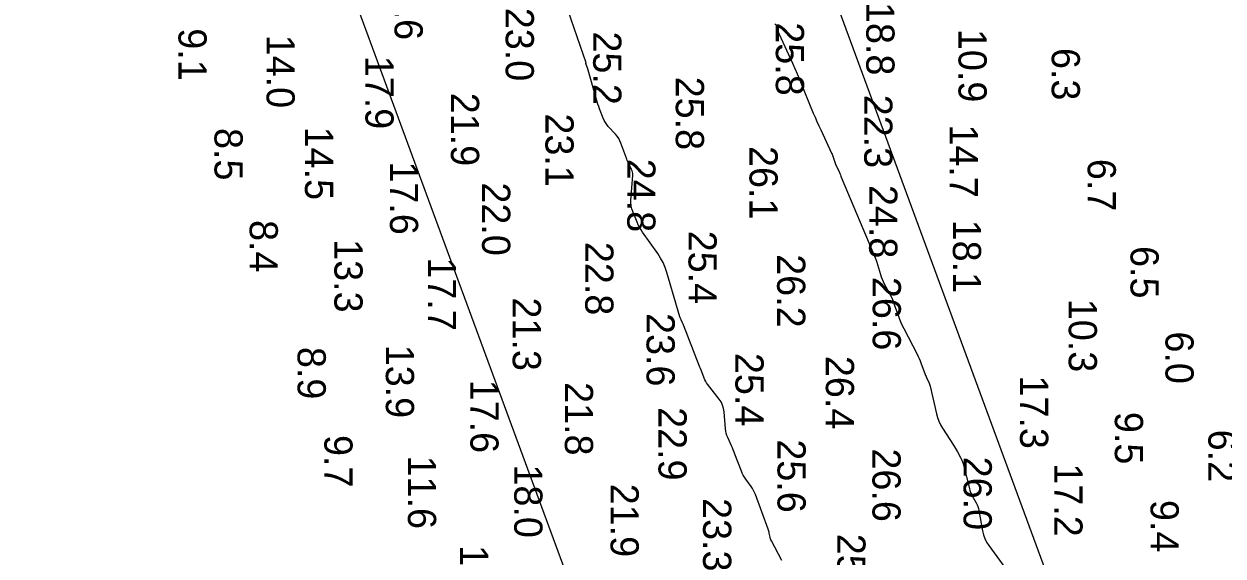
# Model space of a CAD drawing. Extents: x 1178573 to 1187098, y 693282 to 751751.
# Drawn here: x 1184917 to 1185449, y 736315 to 736551 of the extents above; entities that cross this region are included whole.
import ezdxf

# ---------------------------------------------------------------- set-up
doc = ezdxf.new("R2010")
doc.units = 0
for name, color, linetype in [('G-ANNO-PATT', 7, 'Continuous'), ('V-HYDS-MAJR', 7, 'Continuous'), ('V-HYDS-SOUN', 7, 'Continuous')]:
    doc.layers.add(name, color=color, linetype=linetype)

msp = doc.modelspace()

# ---------------------------------------------------------------- linework, layer by layer
at = {"layer": 'G-ANNO-PATT'}
for p, q in [((1184917.23, 736959.6), (1185542.3, 735264.1)), ((1185735.81, 735317.4), (1185139.49, 736934.9)), ((1185166.49, 736533.95), (1185157.25, 736560.86)), ((1185250.25, 736551.26), (1185250.52, 736550.99)), ((1185250.52, 736550.99), (1185250.74, 736550.68)), ((1185250.74, 736550.68), (1185250.9, 736550.35)), ((1185250.9, 736550.35), (1185251.02, 736549.99)), ((1185251.02, 736549.99), (1185251.39, 736548.48)), ((1185251.39, 736548.48), (1185251.49, 736548.1)), ((1185251.49, 736548.1), (1185251.61, 736547.73)), ((1185251.61, 736547.73), (1185251.75, 736547.37)), ((1185251.75, 736547.37), (1185251.9, 736547.01)), ((1185251.9, 736547.01), (1185257.99, 736533.8)), ((1185166.43, 736533.58), (1185166.44, 736533.76)), ((1185166.45, 736533.4), (1185166.43, 736533.58)), ((1185166.44, 736533.76), (1185166.49, 736533.95)), ((1185166.5, 736533.22), (1185166.45, 736533.4)), ((1185166.79, 736532.51), (1185166.5, 736533.22)), ((1185166.86, 736532.33), (1185166.79, 736532.51)), ((1185166.92, 736532.15), (1185166.86, 736532.33)), ((1185166.98, 736531.97), (1185166.92, 736532.15)), ((1185167.04, 736531.78), (1185166.98, 736531.97)), ((1185171.07, 736517.74), (1185167.04, 736531.78)), ((1185257.99, 736533.8), (1185259.05, 736531.47)), ((1185259.05, 736531.47), (1185260.08, 736529.14)), ((1185260.08, 736529.14), (1185261.08, 736526.79)), ((1185261.08, 736526.79), (1185262.06, 736524.43)), ((1185262.06, 736524.43), (1185267.25, 736511.74)), ((1185171.38, 736516.69), (1185171.07, 736517.74)), ((1185171.72, 736515.64), (1185171.38, 736516.69)), ((1185172.08, 736514.6), (1185171.72, 736515.64)), ((1185172.47, 736513.57), (1185172.08, 736514.6)), ((1185174.05, 736509.46), (1185172.47, 736513.57)), ((1185267.25, 736511.74), (1185268.04, 736509.84)), ((1185174.49, 736508.46), (1185174.05, 736509.46)), ((1185175.02, 736507.52), (1185174.49, 736508.46)), ((1185175.64, 736506.63), (1185175.02, 736507.52)), ((1185176.34, 736505.79), (1185175.64, 736506.63)), ((1185179.58, 736502.3), (1185176.34, 736505.79)), ((1185268.04, 736509.84), (1185268.85, 736507.96)), ((1185268.85, 736507.96), (1185269.69, 736506.08)), ((1185269.69, 736506.08), (1185270.55, 736504.22)), ((1185180.32, 736501.42), (1185179.58, 736502.3)), ((1185180.96, 736500.48), (1185180.32, 736501.42)), ((1185181.5, 736499.48), (1185180.96, 736500.48)), ((1185270.55, 736504.22), (1185275.37, 736493.96)), ((1185181.94, 736498.42), (1185181.5, 736499.48)), ((1185184.52, 736491.25), (1185181.94, 736498.42)), ((1185184.75, 736490.66), (1185184.52, 736491.25)), ((1185184.99, 736490.07), (1185184.75, 736490.66)), ((1185185.25, 736489.49), (1185184.99, 736490.07)), ((1185185.53, 736488.92), (1185185.25, 736489.49)), ((1185275.37, 736493.96), (1185275.57, 736493.51)), ((1185275.57, 736493.51), (1185275.76, 736493.05)), ((1185275.76, 736493.05), (1185275.94, 736492.59)), ((1185275.94, 736492.59), (1185276.1, 736492.12)), ((1185276.1, 736492.12), (1185276.96, 736489.51)), ((1185276.96, 736489.51), (1185277, 736489.4)), ((1185277, 736489.4), (1185277.04, 736489.29)), ((1185277.04, 736489.29), (1185277.08, 736489.19)), ((1185277.08, 736489.19), (1185277.12, 736489.08)), ((1185277.12, 736489.08), (1185277.29, 736488.67)), ((1185186.68, 736486.66), (1185185.53, 736488.92)), ((1185186.37, 736472.97), (1185187.17, 736484.26)), ((1185186.93, 736486.08), (1185186.68, 736486.66)), ((1185187.09, 736485.49), (1185186.93, 736486.08)), ((1185187.17, 736484.88), (1185187.09, 736485.49)), ((1185187.17, 736484.26), (1185187.17, 736484.88)), ((1185277.29, 736488.67), (1185277.34, 736488.56)), ((1185277.34, 736488.56), (1185277.38, 736488.46)), ((1185277.38, 736488.46), (1185277.43, 736488.36)), ((1185277.43, 736488.36), (1185277.48, 736488.25)), ((1185277.48, 736488.25), (1185278.84, 736485.39)), ((1185278.84, 736485.39), (1185279.06, 736484.87)), ((1185279.06, 736484.87), (1185279.26, 736484.34)), ((1185279.26, 736484.34), (1185279.41, 736483.8)), ((1185279.41, 736483.8), (1185279.53, 736483.25)), ((1185279.53, 736483.25), (1185294.8, 736447.28)), ((1185186.35, 736471.71), (1185186.37, 736472.97)), ((1185186.48, 736470.48), (1185186.35, 736471.71)), ((1185186.75, 736469.26), (1185186.48, 736470.48)), ((1185187.16, 736468.07), (1185186.75, 736469.26)), ((1185189.1, 736463.35), (1185187.16, 736468.07)), ((1185189.62, 736462.19), (1185189.1, 736463.35)), ((1185190.2, 736461.07), (1185189.62, 736462.19)), ((1185190.84, 736459.97), (1185190.2, 736461.07)), ((1185191.55, 736458.91), (1185190.84, 736459.97)), ((1185198.25, 736449.45), (1185191.55, 736458.91)), ((1185199.53, 736447.48), (1185198.25, 736449.45)), ((1185200.63, 736445.43), (1185199.53, 736447.48)), ((1185294.8, 736447.28), (1185295.3, 736446.05)), ((1185201.56, 736443.3), (1185200.63, 736445.43)), ((1185202.32, 736441.08), (1185201.56, 736443.3)), ((1185208.12, 736421.43), (1185202.32, 736441.08)), ((1185295.3, 736446.05), (1185296.99, 736440.23)), ((1185296.99, 736440.23), (1185297.33, 736439.15)), ((1185297.33, 736439.15), (1185297.73, 736438.1)), ((1185297.73, 736438.1), (1185298.19, 736437.08)), ((1185298.19, 736437.08), (1185298.7, 736436.07)), ((1185298.7, 736436.07), (1185300.85, 736432.1)), ((1185300.85, 736432.1), (1185301.37, 736431.1)), ((1185301.37, 736431.1), (1185301.85, 736430.08)), ((1185301.85, 736430.08), (1185302.29, 736429.05)), ((1185302.29, 736429.05), (1185302.7, 736428)), ((1185302.7, 736428), (1185304.98, 736421.73)), ((1185208.23, 736421.09), (1185208.12, 736421.43)), ((1185208.35, 736420.75), (1185208.23, 736421.09)), ((1185208.48, 736420.42), (1185208.35, 736420.75)), ((1185208.62, 736420.09), (1185208.48, 736420.42)), ((1185209.21, 736418.78), (1185208.62, 736420.09)), ((1185304.98, 736421.73), (1185305.51, 736420.34)), ((1185305.51, 736420.34), (1185306.08, 736418.97)), ((1185209.35, 736418.45), (1185209.21, 736418.78)), ((1185209.49, 736418.12), (1185209.35, 736418.45)), ((1185209.63, 736417.78), (1185209.49, 736418.12)), ((1185209.76, 736417.45), (1185209.63, 736417.78)), ((1185216.62, 736399.88), (1185209.76, 736417.45)), ((1185306.08, 736418.97), (1185306.7, 736417.62)), ((1185306.7, 736417.62), (1185307.36, 736416.29)), ((1185307.36, 736416.29), (1185313.27, 736404.87)), ((1185313.27, 736404.87), (1185313.75, 736403.92)), ((1185313.75, 736403.92), (1185314.19, 736402.95)), ((1185216.9, 736399.17), (1185216.62, 736399.88)), ((1185217.18, 736398.46), (1185216.9, 736399.17)), ((1185314.19, 736402.95), (1185314.61, 736401.97)), ((1185314.61, 736401.97), (1185314.99, 736400.98)), ((1185314.99, 736400.98), (1185316.88, 736395.88)), ((1185217.46, 736397.74), (1185217.18, 736398.46)), ((1185217.74, 736397.03), (1185217.46, 736397.74)), ((1185218.86, 736394.18), (1185217.74, 736397.03)), ((1185219.17, 736393.48), (1185218.86, 736394.18)), ((1185219.52, 736392.81), (1185219.17, 736393.48)), ((1185316.88, 736395.88), (1185317.05, 736395.44)), ((1185317.05, 736395.44), (1185317.23, 736395.01)), ((1185317.23, 736395.01), (1185317.42, 736394.59)), ((1185317.42, 736394.59), (1185317.63, 736394.17)), ((1185317.63, 736394.17), (1185318.46, 736392.5)), ((1185219.92, 736392.17), (1185219.52, 736392.81)), ((1185220.37, 736391.55), (1185219.92, 736392.17)), ((1185225.49, 736384.98), (1185220.37, 736391.55)), ((1185318.46, 736392.5), (1185318.66, 736392.08)), ((1185318.66, 736392.08), (1185318.83, 736391.65)), ((1185318.83, 736391.65), (1185318.97, 736391.21)), ((1185318.97, 736391.21), (1185319.09, 736390.76)), ((1185319.09, 736390.76), (1185321.85, 736378.48)), ((1185226.36, 736383.69), (1185225.49, 736384.98)), ((1185227.02, 736382.31), (1185226.36, 736383.69)), ((1185227.46, 736380.85), (1185227.02, 736382.31)), ((1185227.69, 736379.31), (1185227.46, 736380.85)), ((1185228.28, 736371.81), (1185227.69, 736379.31)), ((1185321.85, 736378.48), (1185322.31, 736376.78)), ((1185322.31, 736376.78), (1185322.92, 736375.15)), ((1185322.92, 736375.15), (1185323.67, 736373.57)), ((1185323.67, 736373.57), (1185324.56, 736372.05)), ((1185324.56, 736372.05), (1185329.47, 736364.54)), ((1185228.4, 736370.82), (1185228.28, 736371.81)), ((1185228.61, 736369.85), (1185228.4, 736370.82)), ((1185228.9, 736368.9), (1185228.61, 736369.85)), ((1185229.28, 736367.97), (1185228.9, 736368.9)), ((1185230.94, 736364.3), (1185229.28, 736367.97)), ((1185231.35, 736363.38), (1185230.94, 736364.3)), ((1185231.75, 736362.45), (1185231.35, 736363.38)), ((1185232.13, 736361.52), (1185231.75, 736362.45)), ((1185232.49, 736360.58), (1185232.13, 736361.52)), ((1185329.47, 736364.54), (1185329.92, 736363.84)), ((1185329.92, 736363.84), (1185330.35, 736363.13)), ((1185330.35, 736363.13), (1185330.76, 736362.4)), ((1185330.76, 736362.4), (1185331.16, 736361.67)), ((1185331.16, 736361.67), (1185332.72, 736358.73)), ((1185235.34, 736353.07), (1185232.49, 736360.58)), ((1185332.72, 736358.73), (1185333.08, 736357.98)), ((1185333.08, 736357.98), (1185333.4, 736357.22)), ((1185333.4, 736357.22), (1185333.67, 736356.44)), ((1185333.67, 736356.44), (1185333.89, 736355.64)), ((1185235.73, 736352.13), (1185235.34, 736353.07)), ((1185236.18, 736351.23), (1185235.73, 736352.13)), ((1185236.69, 736350.36), (1185236.18, 736351.23)), ((1185333.89, 736355.64), (1185336.44, 736345.29)), ((1185237.25, 736349.52), (1185236.69, 736350.36)), ((1185239.65, 736346.22), (1185237.25, 736349.52)), ((1185240.22, 736345.38), (1185239.65, 736346.22)), ((1185240.72, 736344.51), (1185240.22, 736345.38)), ((1185241.17, 736343.6), (1185240.72, 736344.51)), ((1185241.55, 736342.67), (1185241.17, 736343.6)), ((1185247.22, 736327.33), (1185241.55, 736342.67)), ((1185336.44, 736345.29), (1185336.68, 736344.44)), ((1185336.68, 736344.44), (1185336.98, 736343.62)), ((1185336.98, 736343.62), (1185337.33, 736342.82)), ((1185337.33, 736342.82), (1185337.73, 736342.04)), ((1185337.73, 736342.04), (1185339.46, 736338.96)), ((1185339.46, 736338.96), (1185339.86, 736338.18)), ((1185339.86, 736338.18), (1185340.19, 736337.37)), ((1185340.19, 736337.37), (1185340.45, 736336.54)), ((1185340.45, 736336.54), (1185340.64, 736335.68)), ((1185340.64, 736335.68), (1185342.25, 736326.62)), ((1185247.37, 736326.9), (1185247.22, 736327.33)), ((1185247.5, 736326.48), (1185247.37, 736326.9)), ((1185247.61, 736326.04), (1185247.5, 736326.48)), ((1185247.71, 736325.61), (1185247.61, 736326.04)), ((1185248.07, 736323.85), (1185247.71, 736325.61)), ((1185342.25, 736326.62), (1185342.66, 736324.86)), ((1185342.66, 736324.86), (1185343.26, 736323.18)), ((1185248.17, 736323.41), (1185248.07, 736323.85)), ((1185248.31, 736322.99), (1185248.17, 736323.41)), ((1185248.47, 736322.58), (1185248.31, 736322.99)), ((1185248.66, 736322.17), (1185248.47, 736322.58)), ((1185253.23, 736313.41), (1185248.66, 736322.17)), ((1185343.26, 736323.18), (1185344.06, 736321.58)), ((1185344.06, 736321.58), (1185345.04, 736320.07)), ((1185345.04, 736320.07), (1185352.17, 736310.33))]:
    msp.add_line(p, q, dxfattribs=at)
at = {"layer": 'V-HYDS-MAJR'}
for points in [[(1185253.23, 736313.41), (1185248.66, 736322.17), (1185248.47, 736322.58), (1185248.31, 736322.99), (1185248.17, 736323.41), (1185248.07, 736323.85), (1185247.71, 736325.61), (1185247.61, 736326.04), (1185247.5, 736326.48), (1185247.37, 736326.9), (1185247.22, 736327.33), (1185241.55, 736342.67), (1185241.17, 736343.6), (1185240.72, 736344.51), (1185240.22, 736345.38), (1185239.65, 736346.22), (1185237.25, 736349.52), (1185236.69, 736350.36), (1185236.18, 736351.23), (1185235.73, 736352.13), (1185235.34, 736353.07), (1185232.49, 736360.58), (1185232.13, 736361.52), (1185231.75, 736362.45), (1185231.35, 736363.38), (1185230.94, 736364.3), (1185229.28, 736367.97), (1185228.9, 736368.9), (1185228.61, 736369.85), (1185228.4, 736370.82), (1185228.28, 736371.81), (1185227.69, 736379.31), (1185227.46, 736380.85), (1185227.02, 736382.31), (1185226.36, 736383.69), (1185225.49, 736384.98), (1185220.37, 736391.55), (1185219.92, 736392.17), (1185219.52, 736392.81), (1185219.17, 736393.48), (1185218.86, 736394.18), (1185217.74, 736397.03), (1185217.46, 736397.74), (1185217.18, 736398.46), (1185216.9, 736399.17), (1185216.62, 736399.88), (1185209.76, 736417.45), (1185209.63, 736417.78), (1185209.49, 736418.12), (1185209.35, 736418.45), (1185209.21, 736418.78), (1185208.62, 736420.09), (1185208.48, 736420.42), (1185208.35, 736420.75), (1185208.23, 736421.09), (1185208.12, 736421.43), (1185202.32, 736441.08), (1185201.56, 736443.3), (1185200.63, 736445.43), (1185199.53, 736447.48), (1185198.25, 736449.45), (1185191.55, 736458.91), (1185190.84, 736459.97), (1185190.2, 736461.07), (1185189.62, 736462.19), (1185189.1, 736463.35), (1185187.16, 736468.07), (1185186.75, 736469.26), (1185186.48, 736470.48), (1185186.35, 736471.71), (1185186.37, 736472.97), (1185187.17, 736484.26), (1185187.17, 736484.88), (1185187.09, 736485.49), (1185186.93, 736486.08), (1185186.68, 736486.66), (1185185.53, 736488.92), (1185185.25, 736489.49), (1185184.99, 736490.07), (1185184.75, 736490.66), (1185184.52, 736491.25), (1185181.94, 736498.42), (1185181.5, 736499.48), (1185180.96, 736500.48), (1185180.32, 736501.42), (1185179.58, 736502.3), (1185176.34, 736505.79), (1185175.64, 736506.63), (1185175.02, 736507.52), (1185174.49, 736508.46), (1185174.05, 736509.46), (1185172.47, 736513.57), (1185172.08, 736514.6), (1185171.72, 736515.64), (1185171.38, 736516.69), (1185171.07, 736517.74), (1185167.04, 736531.78), (1185166.98, 736531.97), (1185166.92, 736532.15), (1185166.86, 736532.33), (1185166.79, 736532.51), (1185166.5, 736533.22), (1185166.45, 736533.4), (1185166.43, 736533.58), (1185166.44, 736533.76), (1185166.49, 736533.95), (1185157.25, 736560.86)], [(1185250.25, 736551.26), (1185250.52, 736550.99), (1185250.74, 736550.68), (1185250.9, 736550.35), (1185251.02, 736549.99), (1185251.39, 736548.48), (1185251.49, 736548.1), (1185251.61, 736547.73), (1185251.75, 736547.37), (1185251.9, 736547.01), (1185257.99, 736533.8), (1185259.05, 736531.47), (1185260.08, 736529.14), (1185261.08, 736526.79), (1185262.06, 736524.43), (1185267.25, 736511.74), (1185268.04, 736509.84), (1185268.85, 736507.96), (1185269.69, 736506.08), (1185270.55, 736504.22), (1185275.37, 736493.96), (1185275.57, 736493.51), (1185275.76, 736493.05), (1185275.94, 736492.59), (1185276.1, 736492.12), (1185276.96, 736489.51), (1185277, 736489.4), (1185277.04, 736489.29), (1185277.08, 736489.19), (1185277.12, 736489.08), (1185277.29, 736488.67), (1185277.34, 736488.56), (1185277.38, 736488.46), (1185277.43, 736488.36), (1185277.48, 736488.25), (1185278.84, 736485.39), (1185279.06, 736484.87), (1185279.26, 736484.34), (1185279.41, 736483.8), (1185279.53, 736483.25), (1185294.8, 736447.28), (1185295.3, 736446.05), (1185296.99, 736440.23), (1185297.33, 736439.15), (1185297.73, 736438.1), (1185298.19, 736437.08), (1185298.7, 736436.07), (1185300.85, 736432.1), (1185301.37, 736431.1), (1185301.85, 736430.08), (1185302.29, 736429.05), (1185302.7, 736428), (1185304.98, 736421.73), (1185305.51, 736420.34), (1185306.08, 736418.97), (1185306.7, 736417.62), (1185307.36, 736416.29), (1185313.27, 736404.87), (1185313.75, 736403.92), (1185314.19, 736402.95), (1185314.61, 736401.97), (1185314.99, 736400.98), (1185316.88, 736395.88), (1185317.05, 736395.44), (1185317.23, 736395.01), (1185317.42, 736394.59), (1185317.63, 736394.17), (1185318.46, 736392.5), (1185318.66, 736392.08), (1185318.83, 736391.65), (1185318.97, 736391.21), (1185319.09, 736390.76), (1185321.85, 736378.48), (1185322.31, 736376.78), (1185322.92, 736375.15), (1185323.67, 736373.57), (1185324.56, 736372.05), (1185329.47, 736364.54), (1185329.92, 736363.84), (1185330.35, 736363.13), (1185330.76, 736362.4), (1185331.16, 736361.67), (1185332.72, 736358.73), (1185333.08, 736357.98), (1185333.4, 736357.22), (1185333.67, 736356.44), (1185333.89, 736355.64), (1185336.44, 736345.29), (1185336.68, 736344.44), (1185336.98, 736343.62), (1185337.33, 736342.82), (1185337.73, 736342.04), (1185339.46, 736338.96), (1185339.86, 736338.18), (1185340.19, 736337.37), (1185340.45, 736336.54), (1185340.64, 736335.68), (1185342.25, 736326.62), (1185342.66, 736324.86), (1185343.26, 736323.18), (1185344.06, 736321.58), (1185345.04, 736320.07), (1185352.17, 736310.33)]]:
    msp.add_lwpolyline(points, dxfattribs=at)

# ---------------------------------------------------------------- texts
at = {"layer": 'V-HYDS-SOUN'}
for s, p in [('21.6 ', (1185081.55, 736576.59)), ('18.8 ', (1185290.74, 736560.94)), ('23.0 ', (1185130.83, 736558.36)), ('9.1', (1184985.73, 736549.27)), ('25.8 ', (1185250.62, 736551.95)), ('10.9 ', (1185331.62, 736549)), ('14.0 ', (1185024.79, 736546.45)), ('25.2 ', (1185169.63, 736547.88)), ('6.3', (1185372.96, 736540.57)), ('17.9 ', (1185068.63, 736537.09)), ('25.8 ', (1185206.26, 736527.84)), ('21.9 ', (1185106.56, 736520.72)), ('22.3 ', (1185289.82, 736519.86)), ('23.1 ', (1185148.46, 736511.56)), ('14.7 ', (1185327.71, 736506.71)), ('8.5', (1185001.7, 736505.09)), ('14.5 ', (1185041.83, 736505.7)), ('26.1 ', (1185238.94, 736497.12)), ('17.6 ', (1185079.51, 736490.3)), ('24.8 ', (1185184.74, 736491.48)), ('6.7', (1185388.91, 736491.43)), ('22.0 ', (1185120.36, 736481)), ('24.8 ', (1185292.02, 736479.87)), ('8.4', (1185017.29, 736464.3)), ('18.1 ', (1185329.13, 736464.48)), ('25.4 ', (1185211.9, 736459.6)), ('13.3 ', (1185054.88, 736455.85)), ('22.8 ', (1185166.11, 736454.64)), ('6.5', (1185407.9, 736452.79)), ('17.7 ', (1185096.31, 736447.78)), ('26.2 ', (1185251.19, 736449.19)), ('26.6 ', (1185293.59, 736439.12)), ('21.3 ', (1185133.94, 736430)), ('10.3 ', (1185380.5, 736429.41)), ('23.6 ', (1185193.29, 736423.11)), ('6.0', (1185423.39, 736414.95)), ('8.9', (1185038.55, 736408.1)), ('13.9 ', (1185077.69, 736409.07)), ('25.4 ', (1185232.7, 736405.44)), ('26.4 ', (1185272.79, 736404.13)), ('17.3 ', (1185358.91, 736395.45)), ('17.6 ', (1185115.18, 736393.58)), ('21.8 ', (1185157.08, 736392.5)), ('22.9 ', (1185198.59, 736381.41)), ('9.5', (1185400.95, 736379.3)), ('9.7', (1185050.42, 736369.05)), ('6.2', (1185442.42, 736371.44)), ('25.6 ', (1185251.36, 736367.14)), ('26.6 ', (1185293.46, 736363.11)), ('11.6 ', (1185087.49, 736359.96)), ('26.0 ', (1185333.88, 736359.47)), ('18.0 ', (1185134.63, 736356)), ('17.2 ', (1185374.12, 736356.54)), ('21.9 ', (1185177.33, 736347.49)), ('23.3 ', (1185218.36, 736341.12)), ('9.4', (1185416.79, 736340.28)), ('25.8 ', (1185277.88, 736325.31)), ('14.2 ', (1185110.57, 736320.29))]:
    msp.add_text(s, height=12.5, rotation=270, dxfattribs=at).set_placement(p)

doc.saveas('drawing.dxf')
